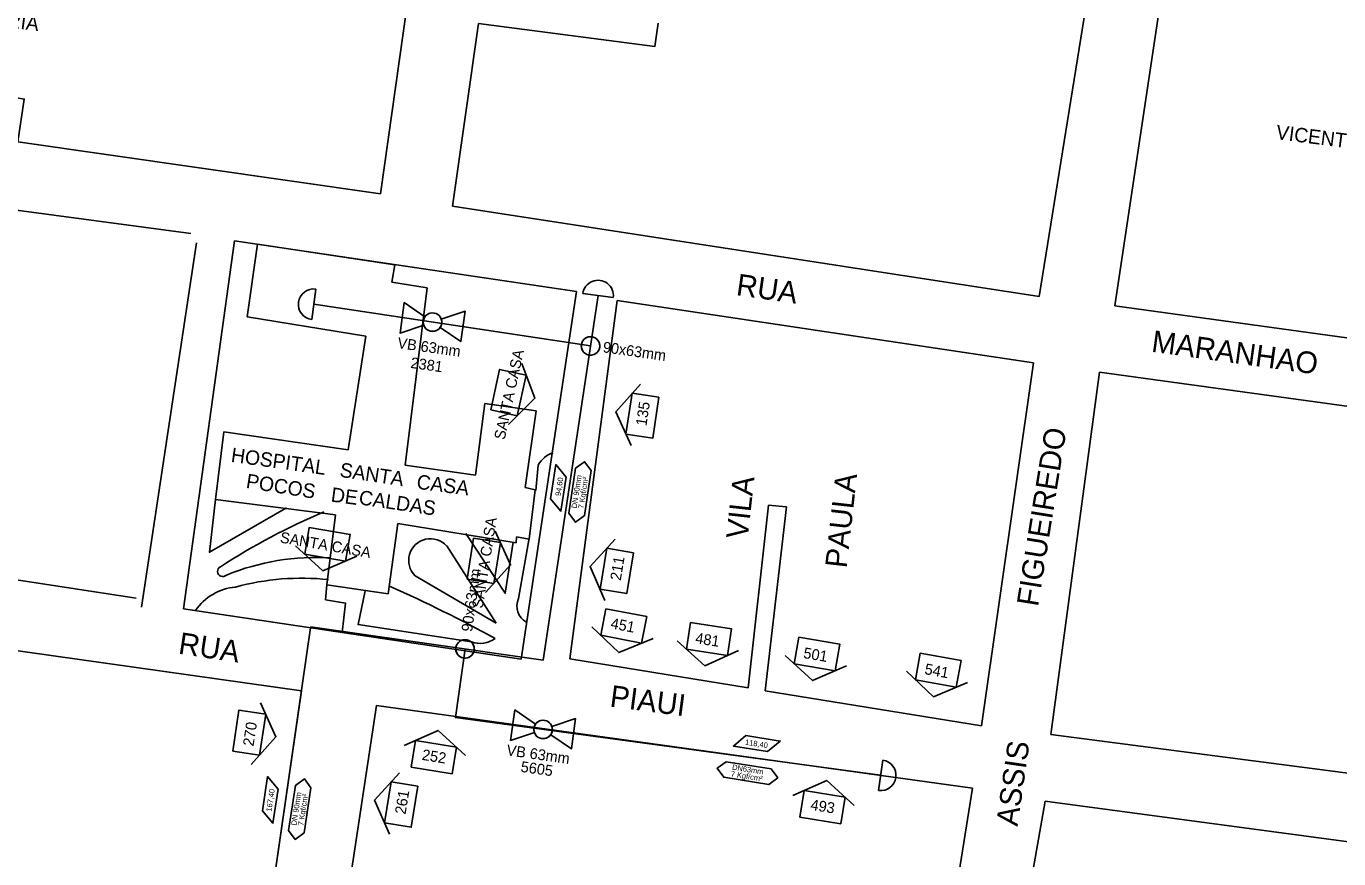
# Model space of a CAD drawing. Extents: x 325709 to 364434, y 7573432 to 7597073.
# Drawn here: x 338048.5 to 338412.3, y 7590562.4 to 7590793.2 of the extents above; entities that cross this region are included whole.
import ezdxf

# ---------------------------------------------------------------- set-up
doc = ezdxf.new("R2010")
doc.units = 0
for name, color, linetype in [('EDIFEXISTENT', 7, 'Continuous'), ('EDIFIDENTIF', 7, 'Continuous'), ('EDIFOBRAEXIS', 7, 'Continuous'), ('FORMATO', 7, 'Continuous'), ('LOGRADOURO', 7, 'Continuous'), ('LOGRADOURO_TEXTO', 7, 'Continuous'), ('NUM_REF', 7, 'Continuous'), ('SIMBOLO', 7, 'Continuous'), ('TEXTO', 7, 'Continuous'), ('TUBO_PEAD_GN_63', 7, 'Continuous'), ('TUBO_PEAD_GN_90', 7, 'Continuous'), ('VALVULA_PEAD_63', 7, 'Continuous'), ('VES - BLOQUEIIO', 7, 'Continuous')]:
    doc.layers.add(name, color=color, linetype=linetype)

# ---------------------------------------------------------------- blocks, each defined once
blk = doc.blocks.new('INTERLIGACAO')
at = {"layer": 'SIMBOLO'}
blk.add_circle((0, 0), 1.28, dxfattribs=at)
for start, end in [(0, 180), (180, 0)]:
    blk.add_arc((0, 0), 1.28, start, end, dxfattribs=at)
blk = doc.blocks.new('VALVULA_PEAD_DN_63')
at = {"layer": 'VALVULA_PEAD_63'}
for points in [[(-1.14, 0.57), (-4.25, 2.13), (-4.25, -2.13), (-1.14, -0.57)], [(-1.14, -0.57), (-4.25, -2.13), (-4.25, 2.13), (-1.14, 0.57)], [(1.14, -0.57), (4.25, -2.13), (4.25, 2.13), (1.14, 0.57)], [(1.14, -0.57), (4.25, -2.13), (4.25, 2.13), (1.14, 0.57)]]:
    blk.add_lwpolyline(points, dxfattribs=at)
blk.add_circle((0, 0), 1.28, dxfattribs=at)
for start, end in [(90, 270), (153.4349, 206.5651), (270, 90), (0, 26.5651), (333.4349, 0)]:
    blk.add_arc((0, 0), 1.28, start, end, dxfattribs=at)
blk = doc.blocks.new('NUM_REF')
at = {"layer": 'NUM_REF'}
blk.add_lwpolyline([(-4.3125, 0.9375), (0, 3.75), (4.3125, 0.9375)], dxfattribs=at)
blk.add_lwpolyline([(2.875, -1.875), (2.875, 1.875), (-2.875, 1.875), (-2.875, -1.875)], close=True, dxfattribs=at)

msp = doc.modelspace()

# ---------------------------------------------------------------- linework, layer by layer
at = {"layer": 'EDIFEXISTENT'}
for p, q in [((338109.68, 7590712.7), (338112.61, 7590732.81)), ((338112.61, 7590732.81), (338112.61, 7590732.81)), ((338112.61, 7590732.81), (338150.67, 7590727.07)), ((338150.67, 7590727.07), (338149.79, 7590722.23)), ((338149.79, 7590722.23), (338159.61, 7590720.68)), ((338159.61, 7590720.68), (338153.51, 7590671.51)), ((338142.61, 7590707.32), (338109.68, 7590712.7)), ((338137.73, 7590675.77), (338142.61, 7590707.32)), ((338173.01, 7590668.76), (338175.59, 7590688.59)), ((338175.59, 7590688.59), (338189.82, 7590686.6)), ((338189.82, 7590686.6), (338186.75, 7590665.32)), ((338100.9, 7590661.99), (338103.25, 7590680.73)), ((338103.25, 7590680.73), (338137.73, 7590675.77)), ((338153.51, 7590671.51), (338173.01, 7590668.76)), ((338186.75, 7590665.32), (338189.57, 7590664.73)), ((338189.57, 7590664.73), (338187.84, 7590650.98)), ((338134.23, 7590657.74), (338100.9, 7590661.99)), ((338131.8, 7590638.36), (338134.23, 7590657.74)), ((338151.47, 7590655.34), (338148.84, 7590635.82)), ((338184.24, 7590649.99), (338151.47, 7590655.34)), ((338184.33, 7590651.64), (338184.24, 7590649.99)), ((338187.84, 7590650.98), (338184.33, 7590651.64)), ((338148.84, 7590635.82), (338131.8, 7590638.36))]:
    msp.add_line(p, q, dxfattribs=at)
at = {"layer": 'EDIFOBRAEXIS'}
for p, q in [((338189.73, 7590664.53), (338190.39, 7590671.55)), ((338165.02, 7590649.12), (338178.71, 7590627.68)), ((338184.94, 7590634.53), (338187.92, 7590651.31)), ((338178.71, 7590627.68), (338156.27, 7590640.85))]:
    msp.add_line(p, q, dxfattribs=at)
for points in [[(338120.58, 7590659.67), (338099.25, 7590647.4), (338100.9, 7590661.99)], [(338183.46, 7590650.21), (338181.27, 7590636.02), (338170.31, 7590652.56)], [(338131.8, 7590638.36), (338131.45, 7590634.2), (338136.99, 7590633.27), (338136.04, 7590625.11)], [(338171.87, 7590622.55), (338140.44, 7590627.33), (338142.46, 7590636.69)]]:
    msp.add_lwpolyline(points, dxfattribs=at)
for centre, radius, start, end in [((338196.66, 7590668.16), 7.13, 106.9774, 151.6642), ((338201.38, 7590490.88), 181.86, 112.7859, 123.0104), ((338160.51, 7590645.12), 6.02, 41.5292, 225.1865), ((338128.92, 7590579.96), 65.99, 86.5503, 112.2137), ((338102.94, 7590642.08), 1.45, 116.0235, 315.2793), ((338107.79, 7590622.85), 14.94, 95.128, 146.0241), ((338124.79, 7590570.71), 69.48, 83.8594, 105.299), ((337971.99, 7590244.4), 431.66, 61.4314, 65.7353), ((338189.5, 7590632.43), 5.02, 155.2759, 242.0125), ((338174.28, 7590628.87), 6.77, 249.0935, 307.6122)]:
    msp.add_arc(centre, radius, start, end, dxfattribs=at)
at = {"layer": 'LOGRADOURO'}
for p, q in [((338344.98, 7590815.73), (338329.27, 7590718.28)), ((338350.26, 7590715.72), (338364.89, 7590813.89)), ((338146.68, 7590746.77), (338154.1, 7590799.21)), ((338166.66, 7590743.36), (338173.84, 7590794.03)), ((338042.96, 7590742.6), (338094.13, 7590735.77)), ((338329.27, 7590718.28), (338166.66, 7590743.36)), ((338095.63, 7590733.19), (338080.42, 7590632.12)), ((338092.06, 7590631.72), (338106.24, 7590733.73)), ((338106.24, 7590733.73), (338201.04, 7590719.65)), ((338201.04, 7590719.65), (338185.64, 7590617.78)), ((338199.11, 7590617.86), (338212.29, 7590717.2)), ((338212.29, 7590717.2), (338327.73, 7590699.94)), ((338451.69, 7590701.72), (338350.26, 7590715.72)), ((338327.73, 7590699.94), (338313.24, 7590599.22)), ((338332.45, 7590596.89), (338346.01, 7590697.29)), ((338346.01, 7590697.29), (338449.52, 7590683.06)), ((338254.22, 7590660.43), (338248.58, 7590609.77)), ((338078.93, 7590634.69), (338027.7, 7590642.45)), ((338185.64, 7590617.78), (338092.06, 7590631.72)), ((338024.68, 7590623.03), (338124.78, 7590608.94)), ((338248.58, 7590609.77), (338199.11, 7590617.86)), ((338124.78, 7590608.94), (338110.28, 7590509.26)), ((338313.24, 7590599.22), (338253.27, 7590608.95)), ((338130.67, 7590506.93), (338145.55, 7590604.92)), ((338145.55, 7590604.92), (338310.77, 7590582)), ((338435.1, 7590583.47), (338332.45, 7590596.89)), ((338310.77, 7590582), (338297.99, 7590501.91)), ((338317.53, 7590501.91), (338330.93, 7590578.34)), ((338330.93, 7590578.34), (338432.3, 7590564.76))]:
    msp.add_line(p, q, dxfattribs=at)
for points in [[(338173.84, 7590794.03), (338222.68, 7590787.6), (338223.62, 7590794.11)], [(337983.17, 7590751.65), (337986.2, 7590771.33), (338026.36, 7590764.79), (338028.73, 7590776.52), (338047.9, 7590773.06), (338046.17, 7590761.21), (338146.68, 7590746.77)], [(338253.27, 7590608.95), (338259.22, 7590659.97), (338254.22, 7590660.43)]]:
    msp.add_lwpolyline(points, dxfattribs=at)
at = {"layer": 'SIMBOLO'}
for points in [[(338198.13, 7590668.24), (338196.7, 7590658.74), (338193.81, 7590662.21), (338195.24, 7590671.71)], [(338198.9, 7590658.18), (338200.77, 7590670.66), (338203.26, 7590672.5), (338203.26, 7590672.5), (338205.1, 7590670.01), (338203.22, 7590657.53), (338200.73, 7590655.69), (338200.73, 7590655.69)], [(338253.97, 7590592.16), (338244.48, 7590593.66), (338247.97, 7590596.53), (338257.46, 7590595.03)], [(338242.49, 7590589.3), (338254.96, 7590587.34), (338256.78, 7590584.84), (338256.78, 7590584.84), (338254.28, 7590583.02), (338241.81, 7590584.98), (338239.99, 7590587.48), (338239.99, 7590587.48)], [(338118.26, 7590581.72), (338116.83, 7590572.22), (338113.94, 7590575.69), (338115.37, 7590585.19)], [(338121.2, 7590570.26), (338123.08, 7590582.74), (338125.57, 7590584.58), (338125.57, 7590584.58), (338127.4, 7590582.09), (338125.53, 7590569.61), (338123.04, 7590567.77), (338123.04, 7590567.77)]]:
    msp.add_lwpolyline(points, close=True, dxfattribs=at)
at = {"layer": 'TUBO_PEAD_GN_63'}
for p, q in [((338127.6, 7590711.93), (338128.72, 7590720.36)), ((338204.89, 7590704.6), (338128.16, 7590716.14)), ((338285.88, 7590589.74), (338284.75, 7590581.31))]:
    msp.add_line(p, q, dxfattribs=at)
msp.add_lwpolyline([(338170.1, 7590620.58), (338167.42, 7590601.55), (338285.31, 7590585.53)], dxfattribs=at)
for centre, start, end in [((338128.16, 7590716.14), 82.3907, 262.3907), ((338285.31, 7590585.53), 262.3907, 82.3907)]:
    msp.add_arc(centre, 4.25, start, end, dxfattribs=at)
at = {"layer": 'TUBO_PEAD_GN_90'}
for p, q in [((338191.79, 7590617.48), (338206.99, 7590718.56)), ((338202.78, 7590719.12), (338211.21, 7590718)), ((338127.27, 7590626.47), (338111.07, 7590514.71)), ((338191.79, 7590617.48), (338127.3, 7590626.69))]:
    msp.add_line(p, q, dxfattribs=at)
msp.add_arc((338206.99, 7590718.56), 4.25, 352.3907, 172.3907, dxfattribs=at)

# ---------------------------------------------------------------- block references
at = {"layer": 'FORMATO'}
for p, xscale, yscale, rotation in [((338182.15, 7590691.67), 1.9999999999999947, 1.999999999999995, -102.22300113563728), ((338219.28, 7590685.23), 1.999999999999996, 1.9999999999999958, 81.48467309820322), ((338131.97, 7590649.59), 1.9999999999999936, 1.9999999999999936, 170.20253667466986), ((338175.3, 7590645.02), 1.9999999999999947, 1.9999999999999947, -98.93576710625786), ((338212.17, 7590642.21), 1.9999999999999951, 1.999999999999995, 80.47436991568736), ((338214.11, 7590626.95), 1.999999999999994, 1.999999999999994, 169.1548234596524), ((338237.71, 7590623.33), 1.9999999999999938, 1.9999999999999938, 171.18300179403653), ((338267.67, 7590619.18), 1.9999999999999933, 1.9999999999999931, 170.23644379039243), ((338301.28, 7590614.69), 1.999999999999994, 1.9999999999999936, 169.60843930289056), ((338110.28, 7590597.37), 1.999999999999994, 1.9999999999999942, -98.60683179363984), ((338161.46, 7590590.58), 1.999999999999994, 1.9999999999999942, -9.222222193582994), ((338152.42, 7590577.43), 1.999999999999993, 1.9999999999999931, 80.71556018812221), ((338269.17, 7590576.73), 1.9999999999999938, 1.999999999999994, -9.222222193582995)]:
    msp.add_blockref('NUM_REF', p, dxfattribs=dict(at, xscale=xscale, yscale=yscale, rotation=rotation))
at = {"layer": 'SIMBOLO', "xscale": 1.9999999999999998}
for p, yscale, rotation in [((338204.89, 7590704.6), 2.0000000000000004, -8.012000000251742), ((338170.1, 7590620.58), 2, 81.98800000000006)]:
    msp.add_blockref('INTERLIGACAO', p, dxfattribs=dict(at, yscale=yscale, rotation=rotation))
at = {"layer": 'VALVULA_PEAD_63', "xscale": 1.9999999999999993, "yscale": 1.9999999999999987, "rotation": -8.011711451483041}
msp.add_blockref('VALVULA_PEAD_DN_63', (338191.75, 7590598.24), dxfattribs=at)
at = {"layer": 'VES - BLOQUEIIO', "xscale": 1.9999999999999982, "yscale": 1.999999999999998, "rotation": -8.011711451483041}
msp.add_blockref('VALVULA_PEAD_DN_63', (338161.09, 7590711.19), dxfattribs=at)

# ---------------------------------------------------------------- texts
for s, rotation, p in [('VB 63mm', 351.9883, (338151.23, 7590704.01)), ('SANTA CASA', 77.777, (338181.07, 7590678.39)), ('90x63mm', 351.988, (338208.16, 7590702.86)), ('2381', 351.9883, (338154.87, 7590698.52)), ('135', 81.4847, (338220.38, 7590682.28)), ('SANTA CASA', 81.0642, (338174.99, 7590631.7)), ('SANTA CASA', 350.2025, (338118.66, 7590650.11)), ('211', 80.4744, (338213.25, 7590639.39)), ('90x63mm', 81.988, (338172.04, 7590625.2)), ('451', 349.1548, (338210.29, 7590626.31)), ('481', 351.183, (338233.79, 7590622.17)), ('501', 350.2364, (338263.73, 7590618.08)), ('541', 349.6084, (338297.33, 7590613.63)), ('270', 81.3932, (338111.46, 7590593.46)), ('VB 63mm', 351.9883, (338181.46, 7590591.11)), ('252', 350.7778, (338158.01, 7590589.84)), ('5605', 351.9883, (338185.4, 7590586.51)), ('261', 80.7156, (338153.59, 7590574.56)), ('493', 350.7778, (338265.72, 7590575.99))]:
    msp.add_text(s, height=3, rotation=rotation).set_placement(p)
at = {"layer": 'EDIFIDENTIF'}
for s, rotation, p in [('GLORIA', 352.8107, (338031.69, 7590794.41)), ('VICENTE DE PAULA', 352.7485, (338394.74, 7590761.96)), ('HOSPITAL', 352.022, (338105.06, 7590672.47)), ('SANTA', 351.4788, (338135.18, 7590668.33)), ('POCOS', 350.9792, (338109.21, 7590665.25)), ('CASA', 352.5043, (338156.51, 7590665.02)), ('DE', 352.4218, (338132.76, 7590661.46)), ('CALDAS', 351.5507, (338140.48, 7590660.69))]:
    msp.add_text(s, height=4, rotation=rotation, dxfattribs=at).set_placement(p)
at = {"layer": 'LOGRADOURO_TEXTO'}
for s, rotation, p in [('RUA', 351.8222, (338245.05, 7590718.71)), ('MARANHAO', 352.137, (338360.17, 7590703.01)), ('FIGUEIREDO', 80.8404, (338328.92, 7590632.13)), ('VILA', 83.6455, (338248.42, 7590650.87)), ('PAULA', 83.6455, (338275.88, 7590642.82)), ('RUA', 351.3939, (338090.42, 7590619.3)), ('PIAUI', 352.5534, (338210.04, 7590604.62)), ('ASSIS', 81.8106, (338323.25, 7590571.23))]:
    msp.add_text(s, height=6, rotation=rotation, dxfattribs=at).set_placement(p)
at = {"layer": 'TEXTO'}
for s, rotation, p in [('94,60', 81.4445, (338196.58, 7590662.9)), ('DN 90mm', 81.4445, (338201.05, 7590659.47)), ('7 Kgf/cm²', 81.4445, (338202.96, 7590659.41)), ('118,40', 351.0538, (338247.65, 7590594.05)), ('7 Kgf/cm²', 351.0538, (338243.7, 7590585.23)), ('DN63mm', 351.0538, (338244.05, 7590587.1)), ('167,40', 81.4445, (338116.42, 7590575.38)), ('DN 90mm', 81.4445, (338123.35, 7590571.55)), ('7 Kgf/cm²', 81.4445, (338125.27, 7590571.5))]:
    msp.add_text(s, height=1.5, rotation=rotation, dxfattribs=at).set_placement(p)

doc.saveas('drawing.dxf')
